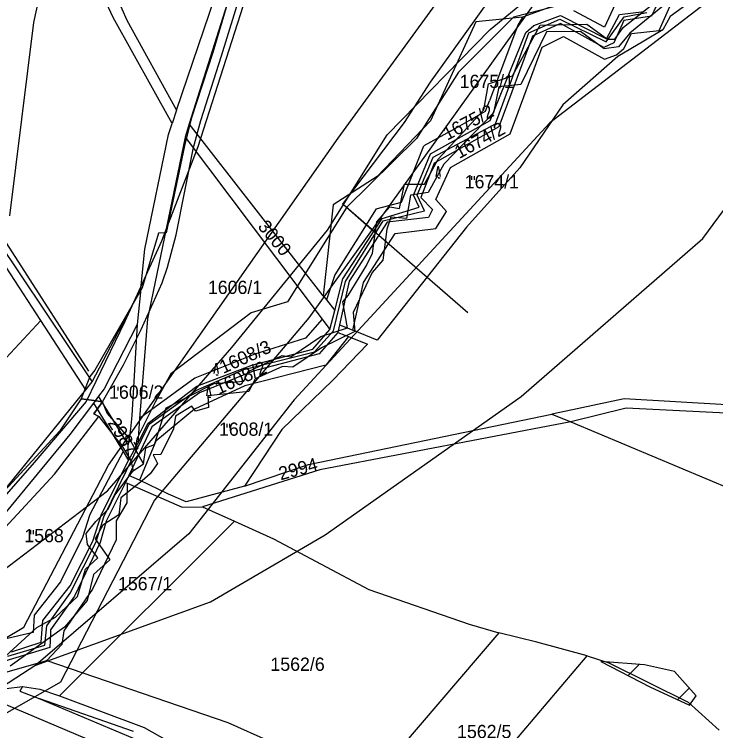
# Model space of a CAD drawing. Extents: x -564810 to -550519, y -1045831 to -1034011.
# Drawn here: x -553619.6 to -553350.1, y -1038511.8 to -1038236.4 of the extents above; entities that cross this region are included whole.
import ezdxf

# ---------------------------------------------------------------- set-up
doc = ezdxf.new("R2010")
doc.units = 0
for name, color, linetype in [('Biokoridory', 7, 'Continuous'), ('Interakční prvky', 7, 'Continuous'), ('KN stav', 7, 'Continuous'), ('Lesní porost', 7, 'Continuous'), ('Parcelní čísla', 7, 'Continuous'), ('Polní cesty stavající', 7, 'Continuous'), ('STG', 7, 'Continuous'), ('Vedení VN', 7, 'Continuous'), ('vodní toky', 7, 'Continuous'), ('Vrstva 33', 7, 'Continuous'), ('Vrstva 39', 7, 'Continuous'), ('zamokř ploch', 7, 'Continuous')]:
    doc.layers.add(name, color=color, linetype=linetype)

msp = doc.modelspace()

# ---------------------------------------------------------------- linework, layer by layer
at = {"layer": 'Biokoridory'}
for points in [[(-553000.91, -1038914.04), (-553087.95, -1038915.18), (-553123.45, -1038910.6), (-553193.31, -1038891.13), (-553274.62, -1038908.31), (-553272.33, -1038870.52), (-553294.09, -1038791.5), (-553310.12, -1038718.21), (-553347.91, -1038649.49), (-553378.83, -1038605.97), (-553413.19, -1038572.76), (-553503.66, -1038563.6), (-553568.94, -1038524.66), (-553696.06, -1038470.84)], [(-553607.45, -1038484.68), (-553537.59, -1038508.73), (-553473.46, -1038537.36), (-553416.19, -1038537.36), (-553391, -1038557.98), (-553309.69, -1038637), (-553283.35, -1038697.7), (-553266.17, -1038797.33), (-553257.01, -1038814.51)]]:
    msp.add_lwpolyline(points, dxfattribs=at)
at = {"layer": 'Interakční prvky'}
msp.add_line((-553644.77, -1038290.14), (-553591.12, -1038373.54), dxfattribs=at)
at = {"layer": 'KN stav'}
for p, q in [((-553557.25, -1038273.29), (-553535.4, -1038208.8)), ((-553531.08, -1038210.99), (-553552.36, -1038278.42)), ((-553581.58, -1038237.55), (-553590.79, -1038217.91)), ((-553584.41, -1038220.17), (-553576.33, -1038238.6)), ((-553368.43, -1038223.66), (-553374.76, -1038237.06)), ((-553371.76, -1038242.56), (-553363.06, -1038222.96)), ((-553351.47, -1038225.55), (-553367.61, -1038237.22)), ((-553409.83, -1038232.26), (-553424.31, -1038237.46)), ((-553388.68, -1038232.49), (-553392.81, -1038241.27)), ((-553392.81, -1038241.27), (-553404.55, -1038235.04)), ((-553387.05, -1038236.45), (-553377.54, -1038235.25)), ((-553558.96, -1038278.35), (-553581.58, -1038237.55)), ((-553424.31, -1038237.46), (-553442.19, -1038239.25)), ((-553424.31, -1038237.46), (-553426.08, -1038240.52)), ((-553419.89, -1038240.72), (-553409.67, -1038236.81)), ((-553409.67, -1038236.81), (-553392.03, -1038245.75)), ((-553392.03, -1038245.75), (-553387.05, -1038236.45)), ((-553374.76, -1038237.06), (-553385.3, -1038238.74)), ((-553367.61, -1038237.22), (-553370.36, -1038242.4)), ((-553576.33, -1038238.6), (-553557.25, -1038273.29)), ((-553442.19, -1038239.25), (-553459.61, -1038277.31)), ((-553426.08, -1038240.52), (-553436.96, -1038269.59)), ((-553422.98, -1038243.37), (-553419.89, -1038240.72)), ((-553409.72, -1038239.96), (-553420.45, -1038244.78)), ((-553393.02, -1038249.18), (-553409.72, -1038239.96)), ((-553385.3, -1038238.74), (-553389.14, -1038247.31)), ((-553436.69, -1038277.23), (-553422.98, -1038243.37)), ((-553382.41, -1038243.78), (-553371.76, -1038242.56)), ((-553370.36, -1038242.4), (-553377.64, -1038246.7)), ((-553371.76, -1038242.56), (-553370.36, -1038242.4)), ((-553420.45, -1038244.78), (-553433.4, -1038279.62)), ((-553416.71, -1038249.01), (-553408.53, -1038244.91)), ((-553408.53, -1038244.91), (-553392.76, -1038253.65)), ((-553385.39, -1038249.49), (-553382.41, -1038243.78)), ((-553429.05, -1038282.29), (-553416.71, -1038249.01)), ((-553389.14, -1038247.31), (-553393.02, -1038249.18)), ((-553377.64, -1038246.7), (-553387.71, -1038252.65)), ((-553388.23, -1038251.96), (-553385.39, -1038249.49)), ((-553387.71, -1038252.65), (-553408.81, -1038271.22)), ((-553392.76, -1038253.65), (-553388.23, -1038251.96)), ((-553438.49, -1038273.67), (-553436.96, -1038269.59)), ((-553557.25, -1038273.29), (-553558.96, -1038278.35)), ((-553452.01, -1038281.26), (-553438.49, -1038273.67)), ((-553408.81, -1038271.22), (-553425.36, -1038295.4)), ((-553560.41, -1038282.62), (-553558.96, -1038278.35)), ((-553552.36, -1038278.42), (-553554, -1038283.62)), ((-553500.9, -1038344.6), (-553552.36, -1038278.42)), ((-553459.61, -1038277.31), (-553480.16, -1038298.69)), ((-553459.69, -1038289.96), (-553436.69, -1038277.23)), ((-553452.01, -1038281.26), (-553462.2, -1038286.98)), ((-553433.4, -1038279.62), (-553458.2, -1038293.64)), ((-553569.41, -1038326.68), (-553560.41, -1038282.62)), ((-553554, -1038283.62), (-553568.49, -1038353.46)), ((-553554, -1038283.62), (-553501.3, -1038353.55)), ((-553451.96, -1038295.29), (-553429.05, -1038282.29)), ((-553470.76, -1038308.56), (-553462.2, -1038286.98)), ((-553466.21, -1038305.85), (-553459.69, -1038289.96)), ((-553458.2, -1038293.64), (-553463.32, -1038306.8)), ((-553457.63, -1038307.57), (-553451.96, -1038295.29)), ((-553425.36, -1038295.4), (-553445.76, -1038318.25)), ((-553480.16, -1038298.69), (-553497.11, -1038309.59)), ((-553463.98, -1038310.58), (-553466.21, -1038305.85)), ((-553463.32, -1038306.8), (-553458.87, -1038311.42)), ((-553636.05, -1038308.56), (-553589.71, -1038377.71)), ((-553497.11, -1038309.59), (-553500.9, -1038344.6)), ((-553480.57, -1038311.18), (-553470.76, -1038308.56)), ((-553453.51, -1038312.21), (-553457.63, -1038307.57)), ((-553480.57, -1038311.18), (-553496.39, -1038336.5)), ((-553478.27, -1038314.92), (-553463.98, -1038310.58)), ((-553458.87, -1038311.42), (-553460.38, -1038314.51)), ((-553457.63, -1038318.74), (-553453.51, -1038312.21)), ((-553493.41, -1038338.07), (-553478.27, -1038314.92)), ((-553460.38, -1038314.51), (-553476.32, -1038316.32)), ((-553476.32, -1038316.32), (-553490.89, -1038339.01)), ((-553485.37, -1038339.49), (-553473.25, -1038320.63)), ((-553445.76, -1038318.25), (-553480.16, -1038361.7)), ((-553473.25, -1038320.63), (-553457.63, -1038318.74)), ((-553609.45, -1038354.14), (-553627.14, -1038326.95)), ((-553571.01, -1038341.87), (-553569.41, -1038326.68)), ((-553496.39, -1038336.5), (-553499.66, -1038346.19)), ((-553496.48, -1038350.28), (-553493.41, -1038338.07)), ((-553490.89, -1038339.01), (-553494.59, -1038355.74)), ((-553489.55, -1038357.82), (-553485.37, -1038339.49)), ((-553589.71, -1038377.71), (-553571.01, -1038341.87)), ((-553571.01, -1038341.87), (-553572.46, -1038355.62)), ((-553500.9, -1038344.6), (-553499.66, -1038346.19)), ((-553499.66, -1038346.19), (-553496.48, -1038350.28)), ((-553498.31, -1038357.52), (-553496.48, -1038350.28)), ((-553568.49, -1038353.46), (-553571.45, -1038391.77)), ((-553501.3, -1038353.55), (-553507.76, -1038360.86)), ((-553501.3, -1038353.55), (-553498.31, -1038357.52)), ((-553609.45, -1038354.14), (-553684.13, -1038434.05)), ((-553592.15, -1038380.72), (-553609.45, -1038354.14)), ((-553572.46, -1038355.62), (-553585.12, -1038380.41)), ((-553572.46, -1038355.62), (-553574.5, -1038390.62)), ((-553494.59, -1038355.74), (-553495.24, -1038358.68)), ((-553494.59, -1038355.74), (-553494.23, -1038355.89)), ((-553494.23, -1038355.89), (-553489.55, -1038357.82)), ((-553504.87, -1038365.08), (-553498.31, -1038357.52)), ((-553495.24, -1038358.68), (-553502.44, -1038366.96)), ((-553495.24, -1038358.68), (-553492.57, -1038359.76)), ((-553480.16, -1038361.7), (-553489.55, -1038357.82)), ((-553507.76, -1038360.86), (-553527.13, -1038367.07)), ((-553491.17, -1038360.32), (-553499.92, -1038371.34)), ((-553492.57, -1038359.76), (-553491.17, -1038360.32)), ((-553491.17, -1038360.32), (-553483.9, -1038363.23)), ((-553483.9, -1038363.23), (-553497.15, -1038377.06)), ((-553527.13, -1038367.07), (-553550.21, -1038376.29)), ((-553528.35, -1038371.25), (-553504.87, -1038365.08)), ((-553502.44, -1038366.96), (-553527.86, -1038373.57)), ((-553549.53, -1038379.32), (-553528.35, -1038371.25)), ((-553499.92, -1038371.34), (-553531.06, -1038379.25)), ((-553527.86, -1038373.57), (-553548.45, -1038381.88)), ((-553592.15, -1038380.72), (-553589.71, -1038377.71)), ((-553550.21, -1038376.29), (-553571.45, -1038391.77)), ((-553497.15, -1038377.06), (-553516.85, -1038395.96)), ((-553628.7, -1038425.77), (-553592.15, -1038380.72)), ((-553585.12, -1038380.41), (-553587.25, -1038383.25)), ((-553568.15, -1038393.54), (-553549.53, -1038379.32)), ((-553531.06, -1038379.25), (-553550.41, -1038388.26)), ((-553587.25, -1038383.25), (-553589.24, -1038385.91)), ((-553575.9, -1038401.75), (-553587.25, -1038383.25)), ((-553548.45, -1038381.88), (-553566.7, -1038395.04)), ((-553589.24, -1038385.91), (-553598.26, -1038397.93)), ((-553589.24, -1038385.91), (-553577.82, -1038404.47)), ((-553385.24, -1038384.25), (-553407.51, -1038388.97)), ((-553345.76, -1038386.51), (-553385.24, -1038384.25)), ((-553550.41, -1038388.26), (-553565.25, -1038400.55)), ((-553407.51, -1038388.97), (-553413.06, -1038390.15)), ((-553384.5, -1038387.82), (-553405.78, -1038393.04)), ((-553346.01, -1038389.76), (-553384.5, -1038387.82)), ((-553574.5, -1038390.62), (-553574.9, -1038395.8)), ((-553571.45, -1038391.77), (-553572.2, -1038401.41)), ((-553506.52, -1038409.48), (-553413.06, -1038390.15)), ((-553413.06, -1038390.15), (-553405.78, -1038393.04)), ((-553566.7, -1038395.04), (-553575.54, -1038413.71)), ((-553572.2, -1038401.41), (-553568.15, -1038393.54)), ((-553405.78, -1038393.04), (-553502.16, -1038411.53)), ((-553405.78, -1038393.04), (-553334.43, -1038423.1)), ((-553574.9, -1038395.8), (-553575.9, -1038401.75)), ((-553516.85, -1038395.96), (-553531.1, -1038417.76)), ((-553598.26, -1038397.93), (-553624.54, -1038429.83)), ((-553565.25, -1038400.55), (-553571.53, -1038415.49)), ((-553575.72, -1038407.89), (-553575.9, -1038401.75)), ((-553575.72, -1038407.89), (-553572.2, -1038401.41)), ((-553577.82, -1038404.47), (-553590.59, -1038428.76)), ((-553577.82, -1038404.47), (-553575.72, -1038407.89)), ((-553586.08, -1038428.59), (-553575.72, -1038407.89)), ((-553502.16, -1038411.53), (-553547.23, -1038425.71)), ((-553531.1, -1038417.76), (-553506.52, -1038409.48)), ((-553575.54, -1038413.71), (-553576.85, -1038416.36)), ((-553571.53, -1038415.49), (-553575.54, -1038413.71)), ((-553576.85, -1038416.36), (-553584.26, -1038431.26)), ((-553576.85, -1038416.36), (-553576.26, -1038416.62)), ((-553576.26, -1038416.62), (-553576.34, -1038424.23)), ((-553576.26, -1038416.62), (-553572.38, -1038418.33)), ((-553560.34, -1038420.93), (-553571.53, -1038415.49)), ((-553572.38, -1038418.33), (-553555.11, -1038425.92)), ((-553531.1, -1038417.76), (-553553.56, -1038423.86)), ((-553553.56, -1038423.86), (-553560.34, -1038420.93)), ((-553576.34, -1038424.23), (-553580.53, -1038431.13)), ((-553555.11, -1038425.92), (-553547.23, -1038425.71)), ((-553547.23, -1038425.71), (-553535.02, -1038431.25)), ((-553590.59, -1038428.76), (-553593.46, -1038437.61)), ((-553589.38, -1038438.9), (-553586.08, -1038428.59)), ((-553602.27, -1038498.48), (-553535.02, -1038431.25)), ((-553584.26, -1038431.26), (-553586.58, -1038439.53)), ((-553580.53, -1038431.13), (-553580.5, -1038434.83)), ((-553535.02, -1038431.25), (-553520.06, -1038438.04)), ((-553580.5, -1038434.83), (-553580.46, -1038438.43)), ((-553593.46, -1038437.61), (-553601.83, -1038454.58)), ((-553598.13, -1038456.17), (-553589.38, -1038438.9)), ((-553580.46, -1038438.43), (-553589.59, -1038457.46)), ((-553520.06, -1038438.04), (-553483.32, -1038457.49)), ((-553586.58, -1038439.53), (-553596.54, -1038460.1)), ((-553601.83, -1038454.58), (-553611.96, -1038467.44)), ((-553608.71, -1038469.41), (-553598.13, -1038456.17)), ((-553589.59, -1038457.46), (-553600.62, -1038473.49)), ((-553483.32, -1038457.49), (-553444.81, -1038470.89)), ((-553596.54, -1038460.1), (-553605.69, -1038473.04)), ((-553611.96, -1038467.44), (-553612.34, -1038474.1)), ((-553609.32, -1038477.73), (-553608.71, -1038469.41)), ((-553444.81, -1038470.89), (-553433.35, -1038474.19)), ((-553612.34, -1038474.1), (-553628.22, -1038477.73)), ((-553605.76, -1038474.51), (-553605.99, -1038479.84)), ((-553605.69, -1038473.04), (-553605.76, -1038474.51)), ((-553600.62, -1038473.49), (-553601.31, -1038478.63)), ((-553433.35, -1038474.19), (-553495.71, -1038546.93)), ((-553418.84, -1038477.82), (-553433.35, -1038474.19)), ((-553620.66, -1038481.51), (-553609.32, -1038477.73)), ((-553605.99, -1038479.84), (-553623.23, -1038485.06)), ((-553601.31, -1038478.63), (-553607.28, -1038484.91)), ((-553399.41, -1038483.09), (-553418.84, -1038477.82)), ((-553434.49, -1038524.24), (-553399.41, -1038483.09)), ((-553399.41, -1038483.09), (-553391.14, -1038485.72)), ((-553607.28, -1038484.91), (-553624.82, -1038489.98)), ((-553391.14, -1038485.72), (-553360.64, -1038500.86)), ((-553622.72, -1038495.59), (-553616.42, -1038494.81)), ((-553616.42, -1038494.81), (-553617.56, -1038496.69)), ((-553617.56, -1038496.69), (-553609.82, -1038499.62)), ((-553616.42, -1038494.81), (-553609.76, -1038495.84)), ((-553609.76, -1038495.84), (-553602.27, -1038498.48)), ((-553609.82, -1038499.62), (-553568.38, -1038517.05)), ((-553573.81, -1038512.08), (-553609.82, -1038499.62)), ((-553602.27, -1038498.48), (-553569.72, -1038510.56)), ((-553360.64, -1038500.86), (-553348.69, -1038511.57)), ((-553569.72, -1038510.56), (-553519.49, -1038538.86))]:
    msp.add_line(p, q, dxfattribs=at)
at = {"layer": 'Lesní porost'}
for p, q in [((-553385.44, -1038241.29), (-553367.36, -1038226.92)), ((-553400.74, -1038230.47), (-553427.79, -1038237.52)), ((-553427.79, -1038237.52), (-553448.96, -1038258.58)), ((-553428.19, -1038260.01), (-553417.56, -1038240.54)), ((-553399.59, -1038240.13), (-553391.69, -1038245.94)), ((-553388.87, -1038245.93), (-553385.44, -1038241.29)), ((-553448.96, -1038258.58), (-553465.01, -1038284.15)), ((-553456.72, -1038292.12), (-553439.12, -1038273.11)), ((-553465.01, -1038284.15), (-553491.9, -1038310.67)), ((-553492.08, -1038310.85), (-553514.63, -1038346.92)), ((-553491.9, -1038310.67), (-553492.08, -1038310.85)), ((-553491.9, -1038310.67), (-553480.92, -1038320.43)), ((-553480.92, -1038320.43), (-553491.9, -1038310.67)), ((-553480.33, -1038316.06), (-553475.27, -1038310.42)), ((-553475.27, -1038310.42), (-553471.58, -1038311.05)), ((-553481.97, -1038328.21), (-553480.92, -1038320.43)), ((-553491.31, -1038344.45), (-553484.27, -1038332.95)), ((-553493.31, -1038346.97), (-553491.31, -1038344.45)), ((-553514.63, -1038346.92), (-553528.54, -1038351.18)), ((-553528.54, -1038351.18), (-553559.42, -1038374.59)), ((-553501.84, -1038360.32), (-553491.61, -1038356.88)), ((-553529.79, -1038373.68), (-553516.66, -1038367.51)), ((-553559.42, -1038374.59), (-553565.54, -1038385.47)), ((-553561.31, -1038387.68), (-553542.81, -1038378.37)), ((-553542.81, -1038378.37), (-553531.44, -1038377.41)), ((-553565.54, -1038385.47), (-553572.47, -1038399.59)), ((-553572.47, -1038399.59), (-553573.23, -1038403.62)), ((-553569.02, -1038403.13), (-553565.79, -1038401.81)), ((-553573.23, -1038403.62), (-553569.96, -1038409.2)), ((-553377.39, -1038486.56), (-553394.15, -1038485.18)), ((-553394.15, -1038485.18), (-553375.38, -1038495)), ((-553383.68, -1038490.66), (-553379.42, -1038486.39)), ((-553365.82, -1038489.09), (-553377.39, -1038486.56)), ((-553357.49, -1038498.48), (-553365.82, -1038489.09)), ((-553375.38, -1038495), (-553360.11, -1038502.04)), ((-553364.68, -1038499.93), (-553360.18, -1038495.44)), ((-553360.11, -1038502.04), (-553357.49, -1038498.48))]:
    msp.add_line(p, q, dxfattribs=at)
for points in [[(-553417.56, -1038240.54), (-553399.59, -1038240.13)], [(-553391.69, -1038245.94), (-553388.87, -1038245.93)], [(-553439.12, -1038273.11), (-553437.33, -1038263.14), (-553428.19, -1038260.01)], [(-553471.58, -1038311.05), (-553469.69, -1038301.64), (-553461.91, -1038301.71), (-553456.72, -1038292.12)], [(-553480.92, -1038320.43), (-553480.33, -1038316.06)], [(-553484.27, -1038332.95), (-553481.97, -1038328.21)], [(-553491.61, -1038356.88), (-553493.31, -1038346.97)], [(-553513.3, -1038368.12), (-553501.84, -1038360.32)], [(-553516.66, -1038367.51), (-553513.3, -1038368.12)], [(-553531.44, -1038377.41), (-553529.79, -1038373.68)], [(-553565.79, -1038401.81), (-553561.31, -1038387.68)], [(-553569.96, -1038409.2), (-553569.02, -1038403.13)]]:
    msp.add_lwpolyline(points, dxfattribs=at)
at = {"layer": 'Polní cesty stavající'}
for p, q in [((-553583.89, -1038389.68), (-553585.75, -1038385.34)), ((-553589, -1038390.03), (-553587.07, -1038391.05)), ((-553587.07, -1038391.05), (-553578.04, -1038402.63)), ((-553575.38, -1038399.54), (-553583.89, -1038389.68)), ((-553573.23, -1038403.62), (-553575.38, -1038399.54)), ((-553578.04, -1038402.63), (-553574.88, -1038407.96)), ((-553569.96, -1038409.2), (-553573.23, -1038403.62)), ((-553574.88, -1038407.96), (-553573.97, -1038411.86)), ((-553573.97, -1038411.86), (-553569.96, -1038409.2))]:
    msp.add_line(p, q, dxfattribs=at)
msp.add_lwpolyline([(-553585.75, -1038385.34), (-553589, -1038390.03)], dxfattribs=at)
at = {"layer": 'STG'}
for points in [[(-553592.95, -1038151.27), (-553612.24, -1038239.48), (-553621.42, -1038313.9)], [(-553629.69, -1038454.48), (-553583.76, -1038419.56), (-553536, -1038364.43), (-553499.26, -1038319.41), (-553476.29, -1038282.66), (-553436.79, -1038242.23), (-553395.46, -1038208.24)], [(-553611.32, -1038486.63), (-553544.26, -1038462.29), (-553500.17, -1038436.56), (-553424.85, -1038383.27), (-553355.04, -1038322.63), (-553323.81, -1038280.36), (-553252.17, -1038208.7)], [(-553350.45, -1038229.37), (-553413.83, -1038278.07), (-553512.11, -1038384.65), (-553552.53, -1038436.1), (-553611.32, -1038486.63), (-553648.06, -1038510.52)]]:
    msp.add_lwpolyline(points, dxfattribs=at)
at = {"layer": 'Vedení VN'}
msp.add_line((-553493.15, -1038309.56), (-553445.35, -1038351.08), dxfattribs=at)
for points in [[(-554311.13, -1038894.55), (-554183.26, -1038768.06), (-553948.71, -1038736.97), (-553887.24, -1038715.77), (-553721.22, -1038534.86), (-553615.96, -1038471.97), (-553583.46, -1038409.78), (-553495.15, -1038284), (-553204.09, -1037884.03), (-552966, -1037802.05), (-552952.58, -1037796.4), (-552903.13, -1037697.47), (-552835.31, -1037471.34), (-552755.48, -1037231.07), (-552629.72, -1036976.67), (-552323.11, -1036754.78)], [(-552318.17, -1036790.68), (-552611.35, -1036998.44), (-552747, -1037286.75), (-552886.17, -1037729.13), (-552939.86, -1037825.23), (-553193.49, -1037916.39), (-553506.46, -1038353.11), (-553565.8, -1038423.21), (-553601.83, -1038493.17), (-553700.74, -1038549.7), (-553878.06, -1038746.16), (-554195.97, -1038818.23), (-554311.84, -1038929.18)], [(-553183.29, -1037788.79), (-553196.13, -1037833.53), (-553208.13, -1037865.33), (-553225.17, -1037898.98), (-553247.59, -1037929.9), (-553270.72, -1037962.16), (-553293.59, -1037992.87), (-553316.98, -1038023.5), (-553340.37, -1038054.1), (-553357.42, -1038076.87), (-553383.92, -1038097.12), (-553417.99, -1038124.02), (-553451.68, -1038150.49), (-553479.47, -1038172.23), (-553502.14, -1038190.02), (-553525.24, -1038212.86), (-553549.09, -1038287.34), (-553563.11, -1038323.58), (-553577.14, -1038354.49), (-553592.06, -1038385.26), (-553611.98, -1038408.69), (-553636.03, -1038436.08)], [(-553201.36, -1037900.83), (-553257.3, -1037978.99), (-553306.43, -1038048.83), (-553369.68, -1038137.35), (-553414.36, -1038198.95), (-553459.84, -1038262.51), (-553469.82, -1038277.95), (-553493.65, -1038309.56)]]:
    msp.add_lwpolyline(points, dxfattribs=at)
at = {"layer": 'vodní toky'}
for points in [[(-553361.92, -1038226.18), (-553383.01, -1038243.67), (-553387.37, -1038248.87), (-553392.92, -1038249.6), (-553401.96, -1038242.98), (-553415.13, -1038243.16), (-553424.95, -1038263.42), (-553433.46, -1038264.21), (-553435.44, -1038274.27), (-553454.57, -1038294.05), (-553460.6, -1038304.93), (-553467.38, -1038305.85), (-553468.91, -1038314.83), (-553474.89, -1038314.39), (-553476.42, -1038318.96), (-553477.92, -1038330.97), (-553482.11, -1038335.65), (-553489.37, -1038351.03), (-553488.71, -1038358.33), (-553501.52, -1038364.59), (-553512.62, -1038372.01), (-553516.6, -1038371.84), (-553527.06, -1038376.51), (-553529.43, -1038381.39), (-553545.28, -1038383.13), (-553545.01, -1038387.56), (-553550.04, -1038388.94), (-553551.33, -1038387.02), (-553557.73, -1038390.95), (-553558.43, -1038395.81), (-553563.26, -1038405.57), (-553566.24, -1038405.77), (-553564.54, -1038409.12), (-553567.43, -1038413.03), (-553570.51, -1038415.79), (-553578.65, -1038422.33), (-553579.46, -1038428.82), (-553585.61, -1038432.83), (-553588.48, -1038438.05), (-553582.88, -1038446.14), (-553589.21, -1038451.78), (-553591.56, -1038461.74), (-553600.32, -1038472.07), (-553621.17, -1038486.99)], [(-553513.3, -1038368.12), (-553501.84, -1038360.32), (-553491.61, -1038356.88), (-553493.31, -1038346.97), (-553491.31, -1038344.45), (-553484.27, -1038332.95), (-553481.97, -1038328.21), (-553480.33, -1038316.06), (-553475.27, -1038310.42), (-553471.58, -1038311.05), (-553469.69, -1038301.64), (-553461.91, -1038301.71), (-553456.72, -1038292.12), (-553439.12, -1038273.11), (-553437.33, -1038263.14), (-553428.19, -1038260.01), (-553417.56, -1038240.54), (-553399.59, -1038240.13), (-553391.69, -1038245.94), (-553388.87, -1038245.93), (-553385.44, -1038241.29), (-553367.36, -1038226.92)], [(-553623.03, -1038483.15), (-553610.91, -1038472.12), (-553603.74, -1038468.15), (-553595.38, -1038460.24), (-553592.22, -1038449.7), (-553587.49, -1038445.31), (-553591.54, -1038440.3), (-553591.99, -1038435.98), (-553588.31, -1038431.42), (-553583.52, -1038426.66), (-553581.03, -1038421.31), (-553573.97, -1038411.86), (-553569.96, -1038409.2), (-553569.02, -1038403.13), (-553565.79, -1038401.81), (-553561.31, -1038387.68), (-553542.81, -1038378.37), (-553531.44, -1038377.41), (-553529.79, -1038373.68), (-553516.66, -1038367.51), (-553513.3, -1038368.12)]]:
    msp.add_lwpolyline(points, dxfattribs=at)
at = {"layer": 'Vrstva 33'}
msp.add_lwpolyline([(-553622.05, -1038483.19), (-553607.91, -1038478.89), (-553607.18, -1038471.5), (-553598.2, -1038458.89), (-553588.2, -1038439.18), (-553585.16, -1038429.61), (-553567.78, -1038394.01), (-553549.81, -1038380.96), (-553531.41, -1038372.99), (-553504.25, -1038366.09), (-553497, -1038358.12), (-553492.37, -1038339.13), (-553477.91, -1038315.83), (-553461.97, -1038311.92), (-553464.77, -1038305.88), (-553458.69, -1038291.24), (-553434.64, -1038278.42), (-553421.89, -1038243.49), (-553410.01, -1038238.27), (-553392.19, -1038246.92), (-553385.24, -1038237.35), (-553376.54, -1038235.66)], dxfattribs=at)
at = {"layer": 'Vrstva 39'}
for points in [[(-553536.44, -1038227.64), (-553543.36, -1038251.11), (-553551.59, -1038276.58), (-553554.24, -1038286.99), (-553561.2, -1038320.34), (-553564.21, -1038320.52), (-553570.48, -1038341.57), (-553588.72, -1038373.23), (-553590.61, -1038375.59), (-553593.94, -1038384.25), (-553589.96, -1038384.8), (-553585.75, -1038385.34), (-553582.19, -1038379.11), (-553577.66, -1038371.21), (-553570.86, -1038357.63), (-553562.74, -1038339.63), (-553560.8, -1038333.57), (-553557.43, -1038321.14), (-553550.72, -1038287.59), (-553547.93, -1038277.14), (-553540.01, -1038252.39), (-553532.45, -1038227.75)], [(-553624.74, -1038435.48), (-553604.19, -1038413.23), (-553587.07, -1038391.05), (-553589, -1038390.03), (-553585.75, -1038385.34), (-553589.96, -1038384.8), (-553593.94, -1038384.25), (-553602.13, -1038396.48), (-553632.59, -1038429.43)]]:
    msp.add_lwpolyline(points, dxfattribs=at)
at = {"layer": 'zamokř ploch'}
for p, q in [((-553443.88, -1038298.55), (-553443.88, -1038300.05)), ((-553442.88, -1038298.55), (-553442.88, -1038300.05)), ((-553579.83, -1038379.55), (-553579.83, -1038381.05)), ((-553578.83, -1038379.55), (-553578.83, -1038381.05)), ((-553537.88, -1038393.8), (-553537.88, -1038395.3)), ((-553536.88, -1038393.8), (-553536.88, -1038395.3)), ((-553613.39, -1038434.79), (-553613.39, -1038436.29)), ((-553612.39, -1038434.79), (-553612.39, -1038436.29))]:
    msp.add_line(p, q, dxfattribs=at)
for points in [[(-553457.43, -1038298.71), (-553456.73, -1038294.71), (-553455.93, -1038298.71)], [(-553456.73, -1038299.01), (-553456.73, -1038299.21), (-553455.93, -1038299.21)], [(-553542.75, -1038374.52), (-553542.05, -1038370.52), (-553541.25, -1038374.52)], [(-553542.05, -1038374.82), (-553542.05, -1038375.02), (-553541.25, -1038375.02)], [(-553545.65, -1038383.03), (-553544.95, -1038379.03), (-553544.15, -1038383.03)], [(-553544.95, -1038383.33), (-553544.95, -1038383.53), (-553544.15, -1038383.53)]]:
    msp.add_lwpolyline(points, dxfattribs=at)

# ---------------------------------------------------------------- texts
at = {"layer": 'Parcelní čísla'}
for s, p in [('1675/1', (-553448.44, -1038264.71)), ('1674/1', (-553446.52, -1038303.29)), ('1606/1', (-553545.22, -1038343.9)), ('1606/2', (-553583.19, -1038384.18)), ('1608/1', (-553540.97, -1038398.43)), ('1568', (-553615.78, -1038439.37)), ('1567/1', (-553579.77, -1038457.84)), ('1562/6', (-553521.19, -1038488.82)), ('1562/5', (-553449.44, -1038514.7))]:
    msp.add_text(s, height=5.1, dxfattribs=at).set_placement(p)
for s, rotation, p in [('1675/2', 27.7585, (-553453.23, -1038285)), ('1674/2', 29.0945, (-553448.63, -1038292.08)), ('3000', 309.5517, (-553526.31, -1038318.11)), ('1608/3', 24.5001, (-553539.35, -1038374.7)), ('1608/2', 24.5001, (-553541.1, -1038382.72)), ('2987', 301.6969, (-553583.91, -1038393.44)), ('2994', 15.0334, (-553517.24, -1038415.58))]:
    msp.add_text(s, height=5.1, rotation=rotation, dxfattribs=at).set_placement(p)

doc.saveas('drawing.dxf')
